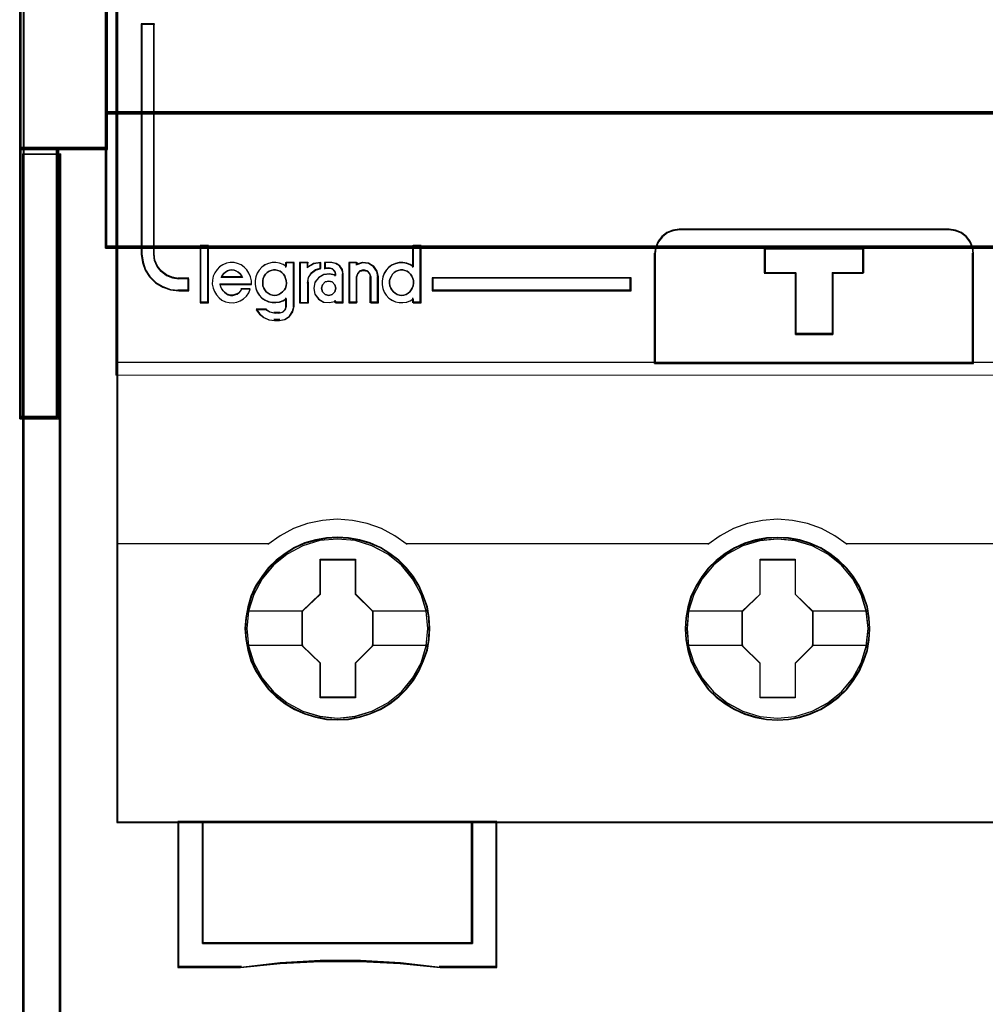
# Model space of a CAD drawing. Header units: millimetres. Extents: x -1290 to 1795, y -4192 to -1311.
# Tile 695 of 1056: x 1437 to 1445, y -2636 to -2628. Entities that reach past the tile are written whole.
import ezdxf

# ---------------------------------------------------------------- set-up
doc = ezdxf.new("R2010")
doc.units = ezdxf.units.MM
doc.layers.add('30', color=7, linetype='Continuous')
doc.layers.add('45', color=7, linetype='Continuous')
doc.layers.add('Aparatura', color=7, linetype='Continuous', lineweight=13)

# ---------------------------------------------------------------- blocks, each defined once
blk = doc.blocks.new('*U344')
at = {"layer": '45', "color": 7}
for points in [[(189.646347, -383.521822), (117.625529, -383.521822), (117.625529, -465.544591), (189.646347, -465.544591), (189.646347, -383.521822)], [(189.624863, -383.543367), (117.647013, -383.543367), (117.647013, -465.523047), (189.624863, -465.523047), (189.624863, -383.543367)], [(120.568808, -443.820748), (120.568808, -443.329506), (120.153036, -443.329506), (119.891042, -443.285349), (119.651831, -443.191517), (119.435402, -443.02593), (119.275928, -442.832745), (119.167713, -442.584364), (119.139235, -442.324944), (119.139235, -432.908556), (118.620944, -432.908556), (118.620944, -442.324944), (118.672204, -442.667157), (118.774723, -442.976253), (118.956979, -443.252232), (119.201886, -443.495093), (119.498052, -443.6662), (119.822696, -443.782111), (120.153036, -443.820748), (120.568808, -443.820748)], [(139.612395, -446.78309), (152.656635, -446.78309), (152.656635, -442.293912), (152.628715, -442.044513), (152.522619, -441.795115), (152.366267, -441.601138), (152.159659, -441.434872), (151.919546, -441.340655), (151.657098, -441.301859), (140.617517, -441.301859), (140.355068, -441.340655), (140.114956, -441.434872), (139.908348, -441.601138), (139.751995, -441.795115), (139.645899, -442.044513), (139.612395, -442.293912), (139.612395, -446.78309)], [(139.633879, -446.761546), (152.635151, -446.761546), (152.635151, -442.307658), (152.607323, -442.06022), (152.501577, -441.812781), (152.34574, -441.620329), (152.139812, -441.455371), (151.90049, -441.361894), (151.638907, -441.323403), (140.635689, -441.323403), (140.374106, -441.361894), (140.134784, -441.455371), (139.928857, -441.620329), (139.773019, -441.812781), (139.667273, -442.06022), (139.633879, -442.307658), (139.633879, -446.761546)], [(121.349385, -444.292927), (121.349385, -441.989482), (121.046822, -441.989482), (121.046822, -444.292927), (121.349385, -444.292927)], [(146.8989, -443.090367), (146.8989, -445.601744), (145.373967, -445.601744), (145.373967, -443.090367), (144.107878, -443.090367), (144.107878, -442.093612), (148.159362, -442.093612), (148.159362, -443.090367), (146.8989, -443.090367)], [(145.373967, -443.090367), (145.373967, -445.601744), (146.8989, -445.601744), (146.8989, -443.090367), (148.159362, -443.090367), (148.159362, -442.093612), (144.107878, -442.093612), (144.107878, -443.090367), (145.373967, -443.090367)], [(145.382023, -443.099669), (145.382023, -445.5802), (146.890784, -445.5802), (146.890784, -443.099669), (148.137878, -443.099669), (148.137878, -442.115157), (144.129362, -442.115157), (144.129362, -443.099669), (145.382023, -443.099669)], [(138.659947, -443.287526), (130.519382, -443.287526), (130.519382, -443.820748), (138.659947, -443.820748), (138.659947, -443.287526)], [(130.419124, -457.623467), (130.396734, -457.175561), (130.323963, -456.727655), (130.167227, -456.296338), (129.9881, -455.88161), (129.752996, -455.494531), (129.47311, -455.146159), (129.148442, -454.825436), (128.78459, -454.548951), (128.409543, -454.305644), (127.984116, -454.123164), (127.553092, -453.99598), (127.099676, -453.913035), (126.646261, -453.890916), (126.192846, -453.913035), (125.750626, -453.99598), (125.302808, -454.123164), (124.888577, -454.305644), (124.502334, -454.548951), (124.14408, -454.825436), (123.808217, -455.146159), (123.545124, -455.494531), (123.298824, -455.88161), (123.102904, -456.296338), (122.985352, -456.727655), (122.895788, -457.175561), (122.862202, -457.623467), (122.895788, -458.071373), (122.985352, -458.50822), (123.102904, -458.939537), (123.298824, -459.348735), (123.545124, -459.741345), (123.808217, -460.100775), (124.14408, -460.415969), (124.502334, -460.697984), (124.888577, -460.924702), (125.302808, -461.107182), (125.750626, -461.245424), (126.192846, -461.3339), (126.646261, -461.356019), (127.099676, -461.3339), (127.553092, -461.245424), (127.984116, -461.107182), (128.409543, -460.924702), (128.78459, -460.697984), (129.148442, -460.415969), (129.47311, -460.100775), (129.752996, -459.741345), (129.9881, -459.348735), (130.167227, -458.939537), (130.323963, -458.50822), (130.396734, -458.071373), (130.419124, -457.623467)], [(130.419124, -457.623467), (130.396734, -457.175561), (130.323963, -456.727655), (130.167227, -456.296338), (129.9881, -455.88161), (129.752996, -455.494531), (129.47311, -455.146159), (129.148442, -454.825436), (128.78459, -454.548951), (128.409543, -454.305644), (127.984116, -454.123164), (127.553092, -453.99598), (127.099676, -453.913035), (126.646261, -453.890916), (126.192846, -453.913035), (125.750626, -453.99598), (125.302808, -454.123164), (124.888577, -454.305644), (124.502334, -454.548951), (124.14408, -454.825436), (123.808217, -455.146159), (123.545124, -455.494531), (123.298824, -455.88161), (123.102904, -456.296338), (122.985352, -456.727655), (122.895788, -457.175561), (122.862202, -457.623467), (122.895788, -458.071373), (122.985352, -458.50822), (123.102904, -458.939537), (123.298824, -459.348735), (123.545124, -459.741345), (123.808217, -460.100775), (124.14408, -460.415969), (124.502334, -460.697984), (124.888577, -460.924702), (125.302808, -461.107182), (125.750626, -461.245424), (126.192846, -461.3339), (126.646261, -461.356019), (127.099676, -461.3339), (127.553092, -461.245424), (127.984116, -461.107182), (128.409543, -460.924702), (128.78459, -460.697984), (129.148442, -460.415969), (129.47311, -460.100775), (129.752996, -459.741345), (129.9881, -459.348735), (130.167227, -458.939537), (130.323963, -458.50822), (130.396734, -458.071373), (130.419124, -457.623467)], [(130.397641, -457.623467), (130.375377, -457.178146), (130.30302, -456.732826), (130.147175, -456.303998), (129.969067, -455.891664), (129.735299, -455.506819), (129.457005, -455.160458), (129.134183, -454.841587), (128.7724, -454.566697), (128.399485, -454.324794), (127.976477, -454.143367), (127.547904, -454.016918), (127.097066, -453.934452), (126.646229, -453.91246), (126.195392, -453.934452), (125.755686, -454.016918), (125.310415, -454.143367), (124.898539, -454.324794), (124.514492, -454.566697), (124.158275, -454.841587), (123.824322, -455.160458), (123.562725, -455.506819), (123.317825, -455.891664), (123.123019, -456.303998), (123.006135, -456.732826), (122.917081, -457.178146), (122.883686, -457.623467), (122.917081, -458.068788), (123.006135, -458.503113), (123.123019, -458.931941), (123.317825, -459.338777), (123.562725, -459.72912), (123.824322, -460.086476), (124.158275, -460.39985), (124.514492, -460.680237), (124.898539, -460.905647), (125.310415, -461.087074), (125.755686, -461.224518), (126.195392, -461.312483), (126.646229, -461.334474), (127.097066, -461.312483), (127.547904, -461.224518), (127.976477, -461.087074), (128.399485, -460.905647), (128.7724, -460.680237), (129.134183, -460.39985), (129.457005, -460.086476), (129.735299, -459.72912), (129.969067, -459.338777), (130.147175, -458.931941), (130.30302, -458.503113), (130.375377, -458.068788), (130.397641, -457.623467)], [(148.415377, -457.628782), (148.387389, -457.180884), (148.320216, -456.732987), (148.16348, -456.301678), (147.984353, -455.892487), (147.749249, -455.499886), (147.469363, -455.151521), (147.139097, -454.836334), (146.775245, -454.559854), (146.405796, -454.316552), (145.974771, -454.134075), (145.549345, -454.001365), (145.090332, -453.918421), (144.636916, -453.896302), (144.183501, -453.918421), (143.741281, -454.001365), (143.293463, -454.134075), (142.88483, -454.316552), (142.492989, -454.559854), (142.134735, -454.836334), (141.80447, -455.151521), (141.541377, -455.499886), (141.295077, -455.892487), (141.099157, -456.301678), (140.976007, -456.732987), (140.886444, -457.180884), (140.858455, -457.628782), (140.886444, -458.076679), (140.976007, -458.513518), (141.099157, -458.944826), (141.295077, -459.359546), (141.541377, -459.746618), (141.80447, -460.106042), (142.134735, -460.426759), (142.492989, -460.703239), (142.88483, -460.935482), (143.293463, -461.117959), (143.741281, -461.250669), (144.183501, -461.339143), (144.636916, -461.366791), (145.090332, -461.339143), (145.549345, -461.250669), (145.974771, -461.117959), (146.405796, -460.935482), (146.775245, -460.703239), (147.139097, -460.426759), (147.469363, -460.106042), (147.749249, -459.746618), (147.984353, -459.359546), (148.16348, -458.944826), (148.320216, -458.513518), (148.387389, -458.076679), (148.415377, -457.628782)], [(148.415377, -457.628782), (148.387389, -457.180884), (148.320216, -456.732987), (148.16348, -456.301678), (147.984353, -455.892487), (147.749249, -455.499886), (147.469363, -455.151521), (147.139097, -454.836334), (146.775245, -454.559854), (146.405796, -454.316552), (145.974771, -454.134075), (145.549345, -454.001365), (145.090332, -453.918421), (144.636916, -453.896302), (144.183501, -453.918421), (143.741281, -454.001365), (143.293463, -454.134075), (142.88483, -454.316552), (142.492989, -454.559854), (142.134735, -454.836334), (141.80447, -455.151521), (141.541377, -455.499886), (141.295077, -455.892487), (141.099157, -456.301678), (140.976007, -456.732987), (140.886444, -457.180884), (140.858455, -457.628782), (140.886444, -458.076679), (140.976007, -458.513518), (141.099157, -458.944826), (141.295077, -459.359546), (141.541377, -459.746618), (141.80447, -460.106042), (142.134735, -460.426759), (142.492989, -460.703239), (142.88483, -460.935482), (143.293463, -461.117959), (143.741281, -461.250669), (144.183501, -461.339143), (144.636916, -461.366791), (145.090332, -461.339143), (145.549345, -461.250669), (145.974771, -461.117959), (146.405796, -460.935482), (146.775245, -460.703239), (147.139097, -460.426759), (147.469363, -460.106042), (147.749249, -459.746618), (147.984353, -459.359546), (148.16348, -458.944826), (148.320216, -458.513518), (148.387389, -458.076679), (148.415377, -457.628782)], [(148.393894, -457.628798), (148.366064, -457.183483), (148.299273, -456.738169), (148.143428, -456.309348), (147.96532, -455.902518), (147.731552, -455.512181), (147.453258, -455.165826), (147.12487, -454.852456), (146.763087, -454.577571), (146.395738, -454.335672), (145.967164, -454.154248), (145.544157, -454.022303), (145.087753, -453.939837), (144.636916, -453.917846), (144.186079, -453.939837), (143.746373, -454.022303), (143.301102, -454.154248), (142.894792, -454.335672), (142.505179, -454.577571), (142.148962, -454.852456), (141.820575, -455.165826), (141.558978, -455.512181), (141.314078, -455.902518), (141.119272, -456.309348), (140.996823, -456.738169), (140.907768, -457.183483), (140.879939, -457.628798), (140.907768, -458.074112), (140.996823, -458.50843), (141.119272, -458.937251), (141.314078, -459.349579), (141.558978, -459.734419), (141.820575, -460.09177), (142.148962, -460.410636), (142.505179, -460.685522), (142.894792, -460.916425), (143.301102, -461.09785), (143.746373, -461.229795), (144.186079, -461.317758), (144.636916, -461.345246), (145.087753, -461.317758), (145.544157, -461.229795), (145.967164, -461.09785), (146.395738, -460.916425), (146.763087, -460.685522), (147.12487, -460.410636), (147.453258, -460.09177), (147.731552, -459.734419), (147.96532, -459.349579), (148.143428, -458.937251), (148.299273, -458.50843), (148.366064, -458.074112), (148.393894, -457.628798)], [(125.933607, -454.7868), (127.375423, -454.7868), (127.375423, -456.205211), (128.093504, -456.908876), (128.093504, -458.327287), (127.375423, -459.042033), (127.375423, -460.449362), (125.933607, -460.449362), (125.933607, -459.042033), (125.198564, -458.327287), (125.198564, -456.908876), (125.933607, -456.205211), (125.933607, -454.7868)], [(125.933607, -454.7868), (127.375423, -454.7868), (127.375423, -454.7868), (127.375423, -456.205211), (127.375423, -456.205211), (128.093504, -456.908876), (128.093504, -456.908876), (128.093504, -458.327287), (128.093504, -458.327287), (127.375423, -459.042033), (127.375423, -459.042033), (127.375423, -460.449362), (127.375423, -460.449362), (125.933607, -460.449362), (125.933607, -460.449362), (125.933607, -459.042033), (125.933607, -459.042033), (125.198564, -458.327287), (125.198564, -458.327287), (125.198564, -456.908876), (125.198564, -456.908876), (125.933607, -456.205211), (125.933607, -456.205211), (125.933607, -454.7868), (125.933607, -454.7868)], [(125.944182, -454.808344), (127.364598, -454.808344), (127.364598, -456.215962), (128.072021, -456.914272), (128.072021, -458.32189), (127.364598, -459.031197), (127.364598, -460.427818), (125.944182, -460.427818), (125.944182, -459.031197), (125.220048, -458.32189), (125.220048, -456.914272), (125.944182, -456.215962), (125.944182, -454.808344)], [(143.925825, -454.792186), (145.36675, -454.792186), (145.36675, -456.210597), (146.084386, -456.914262), (146.084386, -458.332673), (145.36675, -459.047419), (145.36675, -460.454748), (143.925825, -460.454748), (143.925825, -459.047419), (143.191236, -458.332673), (143.191236, -456.914262), (143.925825, -456.210597), (143.925825, -454.792186)], [(143.925825, -454.792186), (145.36675, -454.792186), (145.36675, -454.792186), (145.36675, -456.210597), (145.36675, -456.210597), (146.084386, -456.914262), (146.084386, -456.914262), (146.084386, -458.332673), (146.084386, -458.332673), (145.36675, -459.047419), (145.36675, -459.047419), (145.36675, -460.454748), (145.36675, -460.454748), (143.925825, -460.454748), (143.925825, -460.454748), (143.925825, -459.047419), (143.925825, -459.047419), (143.191236, -458.332673), (143.191236, -458.332673), (143.191236, -456.914262), (143.191236, -456.914262), (143.925825, -456.210597), (143.925825, -456.210597), (143.925825, -454.792186), (143.925825, -454.792186)], [(143.935064, -454.813731), (145.35548, -454.813731), (145.35548, -456.221348), (146.062903, -456.919659), (146.062903, -458.327276), (145.35548, -459.036583), (145.35548, -460.433204), (143.935064, -460.433204), (143.935064, -459.036583), (143.21093, -458.327276), (143.21093, -456.919659), (143.935064, -456.221348), (143.935064, -454.813731)], [(132.162351, -470.485246), (121.122769, -470.485246), (121.122769, -465.501502), (120.117648, -465.501502), (120.117648, -471.476457), (122.680707, -471.476457), (124.305653, -471.304795), (125.936183, -471.221732), (127.577881, -471.221732), (129.213995, -471.304795), (130.844525, -471.476457), (133.161888, -471.476457), (133.161888, -465.501502), (132.162351, -465.501502), (132.162351, -470.485246)], [(132.166473, -465.501502), (121.120225, -465.501502), (121.120225, -470.4926), (132.166473, -470.4926), (132.166473, -465.501502)]]:
    blk.add_lwpolyline(points, close=True, dxfattribs=at)
at = {"layer": '45', "color": 139}
for points in [[(189.646347, -383.521822), (117.625529, -383.521822), (117.625529, -465.544591), (189.646347, -465.544591), (189.646347, -383.521822)], [(124.069539, -444.007465), (124.16285, -443.995979), (124.250329, -443.967263), (124.326144, -443.921318), (124.401959, -443.858143), (124.471942, -443.783482), (124.512766, -443.708821), (124.547757, -443.611187), (124.559421, -443.513553), (124.547757, -443.404433), (124.52443, -443.318285), (124.489438, -443.220652), (124.436951, -443.14599), (124.3728, -443.071329), (124.296985, -443.019641), (124.209506, -442.985182), (124.110363, -442.967952), (124.022884, -442.967952), (123.935405, -442.985182), (123.847926, -443.019641), (123.772111, -443.071329), (123.696296, -443.14599), (123.643809, -443.220652), (123.608817, -443.318285), (123.58549, -443.404433), (123.58549, -443.513553), (123.597153, -443.611187), (123.632145, -443.708821), (123.672968, -443.783482), (123.731288, -443.858143), (123.807103, -443.921318), (123.894582, -443.967263), (123.982061, -443.995979), (124.069539, -444.007465)], [(129.273119, -444.007465), (129.360598, -443.995979), (129.448077, -443.967263), (129.535555, -443.921318), (129.599707, -443.858143), (129.663858, -443.783482), (129.704681, -443.708821), (129.739673, -443.611187), (129.751337, -443.513553), (129.751337, -443.404433), (129.728009, -443.318285), (129.687186, -443.220652), (129.628866, -443.14599), (129.564715, -443.071329), (129.4889, -443.019641), (129.401421, -442.985182), (129.313942, -442.967952), (129.214799, -442.967952), (129.127321, -442.985182), (129.039842, -443.019641), (128.964027, -443.071329), (128.899875, -443.14599), (128.847388, -443.220652), (128.800733, -443.318285), (128.777405, -443.404433), (128.777405, -443.513553), (128.789069, -443.611187), (128.82406, -443.708821), (128.864884, -443.783482), (128.934867, -443.858143), (128.999018, -443.921318), (129.086497, -443.967263), (129.173976, -443.995979), (129.273119, -444.007465)], [(126.578897, -443.715432), (126.530815, -443.572396), (126.428639, -443.459159), (126.28439, -443.42936), (126.140142, -443.459159), (126.025946, -443.572396), (125.989884, -443.715432), (126.025946, -443.864429), (126.140142, -443.965746), (126.28439, -444.007465), (126.428639, -443.965746), (126.530815, -443.864429), (126.578897, -443.715432)], [(130.345721, -457.618009), (130.272944, -456.899119), (130.065807, -456.218939), (129.718713, -455.582998), (129.259653, -455.030006), (128.699825, -454.576552), (128.056021, -454.239227), (127.361834, -454.02909), (126.639654, -453.96273), (125.917475, -454.02909), (125.228886, -454.239227), (124.585082, -454.576552), (124.019655, -455.030006), (123.560596, -455.582998), (123.2191, -456.218939), (123.006365, -456.899119), (122.939186, -457.618009), (123.006365, -458.331369), (123.2191, -459.02261), (123.560596, -459.647491), (124.019655, -460.206013), (124.585082, -460.659467), (125.228886, -460.996792), (125.917475, -461.206929), (126.639654, -461.278818), (127.361834, -461.206929), (128.056021, -460.996792), (128.699825, -460.659467), (129.259653, -460.206013), (129.718713, -459.647491), (130.065807, -459.02261), (130.272944, -458.331369), (130.345721, -457.618009)], [(130.345721, -457.623467), (130.272944, -456.904591), (130.065807, -456.224424), (129.724311, -455.588496), (129.259653, -455.029985), (128.699825, -454.57654), (128.06162, -454.239221), (127.361834, -454.029088), (126.639654, -453.96273), (125.923073, -454.029088), (125.223287, -454.239221), (124.585082, -454.57654), (124.025254, -455.029985), (123.560596, -455.588496), (123.2191, -456.224424), (123.011963, -456.904591), (122.939186, -457.623467), (123.011963, -458.336813), (123.2191, -459.02251), (123.560596, -459.652909), (124.025254, -460.20589), (124.585082, -460.659335), (125.223287, -461.002184), (125.923073, -461.212317), (126.639654, -461.284204), (127.361834, -461.212317), (128.06162, -461.002184), (128.699825, -460.659335), (129.259653, -460.20589), (129.724311, -459.652909), (130.065807, -459.02251), (130.272944, -458.336813), (130.345721, -457.623467)], [(148.343765, -457.628925), (148.270989, -456.910035), (148.063859, -456.224325), (147.722374, -455.588384), (147.25773, -455.035392), (146.697918, -454.581938), (146.059733, -454.244613), (145.359968, -454.034476), (144.637811, -453.968117), (143.915654, -454.034476), (143.221488, -454.244613), (142.583302, -454.581938), (142.023491, -455.035392), (141.558847, -455.588384), (141.211764, -456.224325), (141.004633, -456.910035), (140.931858, -457.628925), (141.004633, -458.336755), (141.211764, -459.027996), (141.558847, -459.658407), (142.023491, -460.211399), (142.583302, -460.664853), (143.221488, -461.002178), (143.915654, -461.212315), (144.637811, -461.284204), (145.359968, -461.212315), (146.059733, -461.002178), (146.697918, -460.664853), (147.25773, -460.211399), (147.722374, -459.658407), (148.063859, -459.027996), (148.270989, -458.336755), (148.343765, -457.628925)], [(148.343765, -457.623467), (148.265389, -456.904591), (148.058252, -456.224424), (147.716756, -455.588496), (147.257697, -455.029985), (146.697868, -454.57654), (146.054065, -454.239221), (145.354279, -454.029088), (144.637698, -453.96273), (143.915518, -454.029088), (143.221331, -454.239221), (142.583126, -454.57654), (142.017699, -455.029985), (141.558639, -455.588496), (141.217143, -456.224424), (141.004408, -456.904591), (140.937229, -457.623467), (141.004408, -458.336813), (141.217143, -459.02251), (141.558639, -459.652909), (142.017699, -460.20589), (142.583126, -460.659335), (143.221331, -461.002184), (143.915518, -461.212317), (144.637698, -461.284204), (145.354279, -461.212317), (146.054065, -461.002184), (146.697868, -460.659335), (147.257697, -460.20589), (147.716756, -459.652909), (148.058252, -459.02251), (148.265389, -458.336813), (148.343765, -457.623467)]]:
    blk.add_lwpolyline(points, close=True, dxfattribs=at)
for points in [[(118.620944, -432.908556), (118.620944, -442.3306)], [(118.620944, -432.908556), (119.172361, -432.908556)], [(119.127604, -432.908556), (119.127604, -442.3306)], [(140.65794, -441.301859), (140.384936, -441.342089), (140.135167, -441.439791), (139.92025, -441.612206), (139.75761, -441.813356), (139.647247, -442.071978), (139.612395, -442.3306)], [(140.613182, -441.301859), (151.659429, -441.301859)], [(152.656635, -442.3306), (152.62758, -442.071978), (152.517171, -441.813356), (152.354462, -441.612206), (152.139454, -441.439791), (151.88958, -441.342089), (151.616462, -441.301859)], [(121.025338, -441.967937), (121.025338, -444.314471)], [(121.025338, -441.967937), (121.370869, -441.967937)], [(121.326111, -441.967937), (121.326111, -444.314471)], [(129.706579, -441.967937), (129.706579, -442.863821)], [(129.706579, -441.967937), (130.062852, -441.967937)], [(130.018094, -441.967937), (130.018094, -444.314471)], [(144.107878, -442.093612), (148.159362, -442.093612)], [(144.107878, -442.093612), (144.107878, -443.122353)], [(148.116395, -442.093612), (148.116395, -443.122353)], [(118.620944, -442.287511), (118.672517, -442.638289), (118.775663, -442.95512), (118.959034, -443.238005), (119.205439, -443.486944), (119.503417, -443.662332), (119.830046, -443.781144), (120.162406, -443.820748)], [(119.127604, -442.287511), (119.156671, -442.556884), (119.267128, -442.814794), (119.429905, -443.015391), (119.650818, -443.187331), (119.894985, -443.284764), (120.162406, -443.330615)], [(139.612395, -446.78309), (139.612395, -442.287511)], [(152.611877, -446.78309), (152.611877, -442.287511)], [(123.123588, -443.563895), (123.123588, -443.405879), (123.089245, -443.247863), (123.026282, -443.101134), (122.940424, -442.965691), (122.83167, -442.847179), (122.705745, -442.762528), (122.562648, -442.70045), (122.413827, -442.666589), (122.253559, -442.660946), (122.104738, -442.689163), (121.955917, -442.751241), (121.824268, -442.835892), (121.721238, -442.954404), (121.623932, -443.07856), (121.566694, -443.225289), (121.538074, -443.388949), (121.526627, -443.546965), (121.56097, -443.704981), (121.612485, -443.85171), (121.698343, -443.987152), (121.807097, -444.105665), (121.921574, -444.201603), (122.070395, -444.263681), (122.219216, -444.303185), (122.37376, -444.314471), (122.522581, -444.286254), (122.671402, -444.22982), (122.797327, -444.145169), (122.917529, -444.043587), (123.014834, -443.902501), (123.077797, -443.755772)], [(122.756573, -443.274959), (122.715505, -443.191811), (122.645102, -443.108664), (122.580566, -443.0511), (122.492562, -442.999932), (122.416292, -442.974348), (122.328289, -442.967952), (122.228551, -442.974348), (122.152281, -442.999932), (122.064278, -443.0511), (121.999742, -443.108664), (121.935206, -443.191811), (121.88827, -443.274959)], [(124.559421, -442.824657), (124.426842, -442.739979), (124.276969, -442.689172), (124.127096, -442.660946), (123.977223, -442.666591), (123.821586, -442.700462), (123.683242, -442.76256), (123.556427, -442.858528), (123.446905, -442.977077), (123.36044, -443.101272), (123.308561, -443.248047), (123.273975, -443.406112), (123.273975, -443.564178), (123.308561, -443.722244), (123.36044, -443.874664), (123.446905, -443.998858), (123.556427, -444.117408), (123.683242, -444.207731), (123.821586, -444.275473), (123.977223, -444.303699), (124.127096, -444.303699), (124.276969, -444.286764), (124.426842, -444.230312), (124.559421, -444.145634)], [(124.514663, -442.660946), (124.514663, -442.863821)], [(124.514663, -442.660946), (124.870936, -442.660946)], [(124.826178, -442.660946), (124.826178, -444.468872)], [(125.092935, -442.660946), (125.092935, -444.314471)], [(125.092935, -442.660946), (125.454579, -442.660946)], [(125.961238, -442.660946), (125.670381, -442.709189), (125.409821, -442.874594)], [(125.409821, -442.660946), (125.409821, -442.874594)], [(125.961238, -442.896138), (125.749155, -442.961387), (125.567369, -443.091885), (125.440119, -443.2817), (125.409821, -443.501174)], [(125.916481, -442.660946), (125.916481, -442.941022)], [(126.116996, -442.660946), (126.116996, -442.93025)], [(126.417769, -442.660946), (126.116996, -442.660946)], [(126.116996, -442.885366), (126.333624, -442.885366)], [(126.578897, -443.165442), (126.539592, -443.02866), (126.441328, -442.917933), (126.290657, -442.885366)], [(126.87967, -443.165442), (126.843044, -442.973253), (126.727062, -442.805088), (126.56835, -442.702987), (126.373011, -442.660946)], [(127.114202, -442.660946), (127.114202, -444.314471)], [(127.114202, -442.660946), (127.457942, -442.660946)], [(128.315504, -443.274959), (128.26863, -443.032896), (128.128009, -442.826257), (127.911218, -442.690466), (127.659271, -442.660946), (127.413184, -442.737697)], [(127.413184, -442.660946), (127.413184, -442.775849)], [(128.014731, -443.274959), (127.966607, -443.121455), (127.864344, -442.999932), (127.707942, -442.967952), (127.563571, -442.999932), (127.461308, -443.121455), (127.413184, -443.274959)], [(129.751337, -442.824657), (129.618757, -442.739979), (129.480413, -442.689172), (129.319012, -442.660946), (129.169139, -442.666591), (129.019266, -442.700462), (128.875158, -442.76256), (128.748342, -442.858528), (128.63882, -442.977077), (128.552355, -443.101272), (128.500476, -443.248047), (128.46589, -443.406112), (128.46589, -443.564178), (128.500476, -443.722244), (128.552355, -443.874664), (128.63882, -443.998858), (128.748342, -444.117408), (128.875158, -444.207731), (129.019266, -444.275473), (129.169139, -444.303699), (129.319012, -444.303699), (129.480413, -444.286764), (129.618757, -444.230312), (129.751337, -444.145634)], [(120.117648, -443.287526), (120.568808, -443.287526)], [(120.52405, -443.287526), (120.52405, -443.820748)], [(121.88827, -443.23187), (122.756573, -443.23187)], [(126.578897, -443.18513), (126.333299, -443.122353), (126.081852, -443.150888), (125.877187, -443.282149), (125.725149, -443.470479), (125.678369, -443.71588), (125.725149, -443.955573), (125.877187, -444.155318), (126.081852, -444.286578), (126.333299, -444.303699), (126.578897, -444.240922)], [(126.534139, -443.122353), (126.534139, -443.226484)], [(126.834912, -443.122353), (126.834912, -444.314471)], [(127.413184, -443.23187), (127.413184, -444.314471)], [(127.969973, -443.23187), (127.969973, -444.314471)], [(128.270746, -443.23187), (128.270746, -444.314471)], [(130.519382, -443.287526), (138.659947, -443.287526)], [(130.519382, -443.287526), (130.519382, -443.820748)], [(138.61698, -443.820748), (138.61698, -443.287526)], [(144.107878, -443.077469), (145.405857, -443.077469)], [(145.361099, -443.077469), (145.361099, -445.601744)], [(146.868545, -443.077469), (148.159362, -443.077469)], [(146.868545, -443.077469), (146.868545, -445.601744)], [(120.117648, -443.775864), (120.568808, -443.775864)], [(121.838142, -443.540672), (123.123588, -443.540672)], [(121.838142, -443.540672), (121.861544, -443.64373), (121.902499, -443.734664), (121.961006, -443.813473), (122.025364, -443.880158), (122.101423, -443.94078), (122.177482, -443.983216), (122.265243, -444.007465), (122.364705, -444.007465), (122.452466, -443.983216), (122.540226, -443.952905), (122.616285, -443.904407), (122.680643, -443.837722), (122.733299, -443.746788)], [(122.688541, -443.727389), (123.07883, -443.727389)], [(125.092935, -444.314471), (125.454579, -444.314471), (125.454579, -443.458085)], [(130.519382, -443.775864), (138.659947, -443.775864)], [(124.514663, -444.10621), (124.514663, -444.468872)], [(129.706579, -444.10621), (129.706579, -444.314471)], [(121.025338, -444.271383), (121.370869, -444.271383)], [(123.318733, -444.562231), (123.460427, -444.749892), (123.637545, -444.907285), (123.855991, -445.010196), (124.092149, -445.03441)], [(123.318733, -444.562231), (123.746618, -444.562231)], [(123.70186, -444.562231), (123.87812, -444.679528), (124.092149, -444.738176)], [(124.242535, -445.03441), (124.475941, -444.993047), (124.679424, -444.857141), (124.811089, -444.656235), (124.870936, -444.425784)], [(124.242535, -444.738176), (124.397745, -444.687173), (124.507685, -444.585168), (124.559421, -444.425784)], [(126.534139, -444.199569), (126.534139, -444.314471)], [(126.534139, -444.271383), (126.87967, -444.271383)], [(127.114202, -444.271383), (127.457942, -444.271383)], [(127.969973, -444.271383), (128.315504, -444.271383)], [(129.706579, -444.271383), (130.062852, -444.271383)], [(124.047391, -444.695088), (124.285503, -444.695088)], [(124.285503, -444.991322), (124.047391, -444.991322)], [(145.361099, -445.55686), (146.913303, -445.55686)], [(117.625529, -446.740001), (189.646347, -446.740001)], [(129.489951, -454.18715), (128.985135, -453.831569), (128.441055, -453.539076), (127.863321, -453.326874), (127.257542, -453.2007), (126.634935, -453.154819), (126.029156, -453.2007), (125.423376, -453.326874), (124.845643, -453.539076), (124.295954, -453.831569), (123.796747, -454.18715)], [(147.486204, -454.18715), (146.981409, -453.831569), (146.437352, -453.539076), (145.859642, -453.326874), (145.253888, -453.2007), (144.631307, -453.154819), (144.025553, -453.2007), (143.414191, -453.326874), (142.836481, -453.539076), (142.292424, -453.831569), (141.787629, -454.18715)], [(117.625529, -454.144062), (123.841505, -454.144062)], [(129.445193, -454.144062), (135.661169, -454.144062)], [(135.616411, -454.144062), (141.832387, -454.144062)], [(147.441446, -454.144062), (159.82864, -454.144062)], [(120.117648, -465.501502), (120.117648, -471.476457)], [(121.120225, -465.501502), (121.120225, -470.4926)], [(132.121715, -470.4926), (132.121715, -465.501502)], [(133.11892, -465.501502), (133.11892, -471.476457)], [(121.120225, -470.447716), (132.166473, -470.447716)], [(122.717186, -471.431573), (120.117648, -471.431573)], [(130.852381, -471.476457), (129.218628, -471.276821), (127.579281, -471.180223), (125.934338, -471.180223), (124.300586, -471.276821), (122.672429, -471.476457)], [(133.161888, -471.431573), (130.809413, -471.431573)]]:
    blk.add_lwpolyline(points, dxfattribs=at)
at = {"layer": '45', "color": 1}
for points in [[(120.568808, -443.820748), (120.568808, -443.329506), (120.153036, -443.329506), (119.891042, -443.285349), (119.651831, -443.191517), (119.435402, -443.02593), (119.275928, -442.832745), (119.167713, -442.584364), (119.139235, -442.324944), (119.139235, -432.908556), (118.620944, -432.908556), (118.620944, -442.324944), (118.672204, -442.667157), (118.774723, -442.976253), (118.956979, -443.252232), (119.201886, -443.495093), (119.498052, -443.6662), (119.822696, -443.782111), (120.153036, -443.820748), (120.568808, -443.820748)], [(120.547324, -443.799203), (120.547324, -443.309901), (120.140723, -443.309901), (119.884509, -443.265919), (119.650575, -443.172457), (119.43892, -443.007524), (119.282963, -442.815102), (119.177136, -442.567702), (119.149286, -442.309306), (119.149286, -432.9301), (118.642428, -432.9301), (118.642428, -442.309306), (118.692557, -442.650168), (118.792815, -442.958044), (118.97105, -443.232933), (119.210555, -443.474835), (119.500188, -443.645266), (119.817671, -443.760719), (120.140723, -443.799203), (120.547324, -443.799203)], [(138.659947, -443.287526), (130.519382, -443.287526), (130.519382, -443.820748), (138.659947, -443.820748), (138.659947, -443.287526)]]:
    blk.add_lwpolyline(points, close=True, dxfattribs=at)
at = {"layer": '45', "color": 59}
for points in [[(139.612395, -446.78309), (152.656635, -446.78309), (152.656635, -442.293912), (152.628715, -442.044513), (152.522619, -441.795115), (152.366267, -441.601138), (152.159659, -441.434872), (151.919546, -441.340655), (151.657098, -441.301859), (140.617517, -441.301859), (140.355068, -441.340655), (140.114956, -441.434872), (139.908348, -441.601138), (139.751995, -441.795115), (139.645899, -442.044513), (139.612395, -442.293912), (139.612395, -446.78309)], [(121.370869, -444.314471), (121.370869, -441.967937), (121.025338, -441.967937), (121.025338, -444.314471), (121.370869, -444.314471)], [(128.551748, -443.110403), (128.500233, -443.256011), (128.46589, -443.41282), (128.46589, -443.569629), (128.500233, -443.726438), (128.551748, -443.877647), (128.637606, -444.000854), (128.74636, -444.11846), (128.872285, -444.208065), (129.015382, -444.275269), (129.164203, -444.303271), (129.313024, -444.303271), (129.473292, -444.28647), (129.610665, -444.230467), (129.742315, -444.146462), (129.742315, -444.314471), (130.062852, -444.314471), (130.062852, -441.967937), (129.742315, -441.967937), (129.742315, -442.835987), (129.610665, -442.751982), (129.473292, -442.701579), (129.313024, -442.673578), (129.164203, -442.679178), (129.015382, -442.71278), (128.872285, -442.774383), (128.74636, -442.869589), (128.637606, -442.987196), (128.551748, -443.110403)], [(146.8989, -443.090367), (146.8989, -445.601744), (145.373967, -445.601744), (145.373967, -443.090367), (144.107878, -443.090367), (144.107878, -442.093612), (148.159362, -442.093612), (148.159362, -443.090367), (146.8989, -443.090367)], [(145.373967, -443.090367), (145.373967, -445.601744), (146.8989, -445.601744), (146.8989, -443.090367), (148.159362, -443.090367), (148.159362, -442.093612), (144.107878, -442.093612), (144.107878, -443.090367), (145.373967, -443.090367)], [(145.382023, -443.099669), (145.382023, -445.5802), (146.890784, -445.5802), (146.890784, -443.099669), (148.137878, -443.099669), (148.137878, -442.115157), (144.129362, -442.115157), (144.129362, -443.099669), (145.382023, -443.099669)], [(121.538074, -443.388949), (121.526627, -443.546965), (121.56097, -443.704981), (121.612485, -443.85171), (121.698343, -443.987152), (121.807097, -444.105665), (121.921574, -444.201603), (122.070395, -444.263681), (122.219216, -444.303185), (122.37376, -444.314471), (122.522581, -444.286254), (122.671402, -444.22982), (122.797327, -444.145169), (122.917529, -444.043587), (123.014834, -443.902501), (123.077797, -443.755772), (122.722917, -443.755772), (122.671402, -443.840423), (122.608439, -443.902501), (122.534029, -443.947648), (122.448171, -443.975866), (122.362313, -443.998439), (122.265007, -443.998439), (122.179149, -443.975866), (122.104738, -443.936362), (122.030328, -443.879927), (121.967365, -443.817849), (121.910126, -443.744485), (121.870059, -443.659833), (121.847164, -443.563895), (123.123588, -443.563895), (123.123588, -443.405879), (123.089245, -443.247863), (123.026282, -443.101134), (122.940424, -442.965691), (122.83167, -442.847179), (122.705745, -442.762528), (122.562648, -442.70045), (122.413827, -442.666589), (122.253559, -442.660946), (122.104738, -442.689163), (121.955917, -442.751241), (121.824268, -442.835892), (121.721238, -442.954404), (121.623932, -443.07856), (121.566694, -443.225289), (121.538074, -443.388949)], [(122.715505, -443.191811), (122.756573, -443.274959), (121.88827, -443.274959), (121.935206, -443.191811), (121.999742, -443.108664), (122.064278, -443.0511), (122.152281, -442.999932), (122.228551, -442.974348), (122.328289, -442.967952), (122.416292, -442.974348), (122.492562, -442.999932), (122.580566, -443.0511), (122.645102, -443.108664), (122.715505, -443.191811)], [(122.756573, -443.274959), (121.88827, -443.274959), (121.935206, -443.191811), (121.999742, -443.108664), (122.064278, -443.0511), (122.152281, -442.999932), (122.228551, -442.974348), (122.328289, -442.967952), (122.416292, -442.974348), (122.492562, -442.999932), (122.580566, -443.0511), (122.645102, -443.108664), (122.715505, -443.191811), (122.756573, -443.274959)], [(123.308318, -443.243116), (123.273975, -443.399855), (123.273975, -443.556593), (123.308318, -443.713331), (123.359833, -443.864472), (123.445691, -443.987623), (123.554445, -444.105177), (123.68037, -444.194741), (123.817743, -444.261915), (123.972288, -444.289904), (124.121108, -444.289904), (124.269929, -444.27311), (124.41875, -444.217133), (124.550399, -444.133166), (124.550399, -444.457838), (124.504608, -444.597783), (124.407302, -444.687347), (124.269929, -444.73213), (124.069594, -444.73213), (123.874982, -444.687347), (123.714713, -444.597783), (123.319766, -444.597783), (123.457139, -444.771314), (123.628855, -444.916857), (123.840638, -445.012019), (124.069594, -445.03441), (124.269929, -445.03441), (124.49316, -444.995226), (124.687772, -444.866477), (124.813697, -444.676152), (124.870936, -444.457838), (124.870936, -442.660946), (124.550399, -442.660946), (124.550399, -442.823282), (124.41875, -442.739315), (124.269929, -442.688935), (124.121108, -442.660946), (123.972288, -442.666544), (123.817743, -442.70013), (123.68037, -442.761706), (123.554445, -442.856869), (123.445691, -442.974422), (123.359833, -443.097574), (123.308318, -443.243116)], [(123.935405, -442.985182), (124.022884, -442.967952), (124.110363, -442.967952), (124.209506, -442.985182), (124.296985, -443.019641), (124.3728, -443.071329), (124.436951, -443.14599), (124.489438, -443.220652), (124.52443, -443.318285), (124.547757, -443.404433), (124.559421, -443.513553), (124.547757, -443.611187), (124.512766, -443.708821), (124.471942, -443.783482), (124.401959, -443.858143), (124.326144, -443.921318), (124.250329, -443.967263), (124.16285, -443.995979), (124.069539, -444.007465), (123.982061, -443.995979), (123.894582, -443.967263), (123.807103, -443.921318), (123.731288, -443.858143), (123.672968, -443.783482), (123.632145, -443.708821), (123.597153, -443.611187), (123.58549, -443.513553), (123.58549, -443.404433), (123.608817, -443.318285), (123.643809, -443.220652), (123.696296, -443.14599), (123.772111, -443.071329), (123.847926, -443.019641), (123.935405, -442.985182)], [(123.696296, -443.14599), (123.772111, -443.071329), (123.847926, -443.019641), (123.935405, -442.985182), (124.022884, -442.967952), (124.110363, -442.967952), (124.209506, -442.985182), (124.296985, -443.019641), (124.3728, -443.071329), (124.436951, -443.14599), (124.489438, -443.220652), (124.52443, -443.318285), (124.547757, -443.404433), (124.559421, -443.513553), (124.547757, -443.611187), (124.512766, -443.708821), (124.471942, -443.783482), (124.401959, -443.858143), (124.326144, -443.921318), (124.250329, -443.967263), (124.16285, -443.995979), (124.069539, -444.007465), (123.982061, -443.995979), (123.894582, -443.967263), (123.807103, -443.921318), (123.731288, -443.858143), (123.672968, -443.783482), (123.632145, -443.708821), (123.597153, -443.611187), (123.58549, -443.513553), (123.58549, -443.404433), (123.608817, -443.318285), (123.643809, -443.220652), (123.696296, -443.14599)], [(125.092935, -442.660946), (125.092935, -444.314471), (125.427349, -444.314471), (125.427349, -443.479244), (125.456684, -443.270437), (125.579889, -443.089847), (125.755897, -442.965691), (125.961238, -442.903613), (125.961238, -442.660946), (125.679627, -442.70045), (125.427349, -442.835892), (125.427349, -442.660946), (125.092935, -442.660946)], [(125.114419, -442.680695), (125.114419, -444.292927), (125.432285, -444.292927), (125.432285, -443.478557), (125.460168, -443.274965), (125.577276, -443.098885), (125.744574, -442.97783), (125.939755, -442.917302), (125.939755, -442.680695), (125.672078, -442.719212), (125.432285, -442.851272), (125.432285, -442.680695), (125.114419, -442.680695)], [(125.874735, -443.29301), (125.724573, -443.479244), (125.678369, -443.721911), (125.724573, -443.958935), (125.874735, -444.156455), (126.076877, -444.286254), (126.325223, -444.303185), (126.567794, -444.241107), (126.567794, -444.314471), (126.87967, -444.314471), (126.87967, -443.134994), (126.845017, -442.954404), (126.735283, -442.796388), (126.58512, -442.70045), (126.400305, -442.660946), (126.134632, -442.660946), (126.134632, -442.892327), (126.313672, -442.892327), (126.446509, -442.920544), (126.533141, -443.016482), (126.567794, -443.134994), (126.567794, -443.197072), (126.325223, -443.134994), (126.076877, -443.163211), (125.874735, -443.29301)], [(127.114202, -442.660946), (127.114202, -444.314471), (127.426078, -444.314471), (127.426078, -443.247863), (127.472282, -443.11242), (127.570465, -443.005195), (127.709077, -442.976978), (127.85924, -443.005195), (127.957423, -443.11242), (128.003627, -443.247863), (128.003627, -444.314471), (128.315504, -444.314471), (128.315504, -443.247863), (128.2693, -443.016482), (128.130688, -442.818962), (127.916995, -442.689163), (127.668649, -442.660946), (127.426078, -442.734311), (127.426078, -442.660946), (127.114202, -442.660946)], [(127.133895, -442.680695), (127.133895, -444.292927), (127.435081, -444.292927), (127.435081, -443.252955), (127.479702, -443.120895), (127.574519, -443.016347), (127.70838, -442.988835), (127.853396, -443.016347), (127.948213, -443.120895), (127.992834, -443.252955), (127.992834, -444.292927), (128.29402, -444.292927), (128.29402, -443.252955), (128.2494, -443.027352), (128.115539, -442.834765), (127.909171, -442.708207), (127.669337, -442.680695), (127.435081, -442.752227), (127.435081, -442.680695), (127.133895, -442.680695)], [(129.4889, -443.019641), (129.564715, -443.071329), (129.628866, -443.14599), (129.687186, -443.220652), (129.728009, -443.318285), (129.751337, -443.404433), (129.751337, -443.513553), (129.739673, -443.611187), (129.704681, -443.708821), (129.663858, -443.783482), (129.599707, -443.858143), (129.535555, -443.921318), (129.448077, -443.967263), (129.360598, -443.995979), (129.273119, -444.007465), (129.173976, -443.995979), (129.086497, -443.967263), (128.999018, -443.921318), (128.934867, -443.858143), (128.864884, -443.783482), (128.82406, -443.708821), (128.789069, -443.611187), (128.777405, -443.513553), (128.777405, -443.404433), (128.800733, -443.318285), (128.847388, -443.220652), (128.899875, -443.14599), (128.964027, -443.071329), (129.039842, -443.019641), (129.127321, -442.985182), (129.214799, -442.967952), (129.313942, -442.967952), (129.401421, -442.985182), (129.4889, -443.019641)], [(128.899875, -443.14599), (128.964027, -443.071329), (129.039842, -443.019641), (129.127321, -442.985182), (129.214799, -442.967952), (129.313942, -442.967952), (129.401421, -442.985182), (129.4889, -443.019641), (129.564715, -443.071329), (129.628866, -443.14599), (129.687186, -443.220652), (129.728009, -443.318285), (129.751337, -443.404433), (129.751337, -443.513553), (129.739673, -443.611187), (129.704681, -443.708821), (129.663858, -443.783482), (129.599707, -443.858143), (129.535555, -443.921318), (129.448077, -443.967263), (129.360598, -443.995979), (129.273119, -444.007465), (129.173976, -443.995979), (129.086497, -443.967263), (128.999018, -443.921318), (128.934867, -443.858143), (128.864884, -443.783482), (128.82406, -443.708821), (128.789069, -443.611187), (128.777405, -443.513553), (128.777405, -443.404433), (128.800733, -443.318285), (128.847388, -443.220652), (128.899875, -443.14599)], [(138.638464, -443.307275), (130.540866, -443.307275), (130.540866, -443.799203), (138.638464, -443.799203), (138.638464, -443.307275)], [(126.530815, -443.572396), (126.578897, -443.715432), (126.530815, -443.864429), (126.428639, -443.965746), (126.28439, -444.007465), (126.140142, -443.965746), (126.025946, -443.864429), (125.989884, -443.715432), (126.025946, -443.572396), (126.140142, -443.459159), (126.28439, -443.42936), (126.428639, -443.459159), (126.530815, -443.572396)], [(126.530815, -443.572396), (126.578897, -443.715432), (126.530815, -443.864429), (126.428639, -443.965746), (126.28439, -444.007465), (126.140142, -443.965746), (126.025946, -443.864429), (125.989884, -443.715432), (126.025946, -443.572396), (126.140142, -443.459159), (126.28439, -443.42936), (126.428639, -443.459159), (126.530815, -443.572396)], [(132.162351, -470.485246), (121.122769, -470.485246), (121.122769, -465.501502), (120.117648, -465.501502), (120.117648, -471.476457), (122.680707, -471.476457), (124.305653, -471.304795), (125.936183, -471.221732), (127.577881, -471.221732), (129.213995, -471.304795), (130.844525, -471.476457), (133.161888, -471.476457), (133.161888, -465.501502), (132.162351, -465.501502), (132.162351, -470.485246)], [(132.144159, -470.470552), (121.140942, -470.470552), (121.140942, -465.521251), (120.139132, -465.521251), (120.139132, -471.454913), (122.693748, -471.454913), (124.313342, -471.284437), (125.938501, -471.201948), (127.574791, -471.201948), (129.205516, -471.284437), (130.830675, -471.454913), (133.140404, -471.454913), (133.140404, -465.521251), (132.144159, -465.521251), (132.144159, -470.470552)], [(132.166473, -465.501502), (121.120225, -465.501502), (121.120225, -470.4926), (132.166473, -470.4926), (132.166473, -465.501502)], [(132.144989, -465.521251), (121.141709, -465.521251), (121.141709, -470.471056), (132.144989, -470.471056), (132.144989, -465.521251)]]:
    blk.add_lwpolyline(points, close=True, dxfattribs=at)
at = {"layer": '45', "color": 7}
for points in [[(122.933815, -456.892756), (125.243322, -456.892756)], [(128.048747, -456.892756), (130.345721, -456.892756)], [(140.931858, -456.898142), (143.234204, -456.898142)], [(146.039629, -456.898142), (148.343765, -456.898142)], [(122.933815, -458.300318), (125.243322, -458.300318)], [(128.048747, -458.300318), (130.345721, -458.300318)], [(140.931858, -458.305704), (143.234204, -458.305704)], [(146.039629, -458.305704), (148.343765, -458.305704)]]:
    blk.add_lwpolyline(points, dxfattribs=at)
blk = doc.blocks.new('*U357')
at = {"layer": '30', "color": 7}
for points in [[(113.649238, -560.878151), (113.649238, -587.968322), (113.649238, -560.878151)], [(115.194714, -560.878151), (113.649238, -560.878151), (113.649238, -587.968322), (115.194714, -587.968322), (117.245982, -587.968322), (117.245982, -586.509197), (117.245982, -584.99501), (117.245982, -563.934054), (117.245982, -562.419868), (117.245982, -560.878151), (115.194714, -560.878151)], [(115.200756, -560.921239), (113.692205, -560.921239), (113.692205, -587.925233), (115.200756, -587.925233), (117.203014, -587.925233), (117.203014, -586.47075), (117.203014, -584.96138), (117.203014, -563.967422), (117.203014, -562.458052), (117.203014, -560.921239), (115.200756, -560.921239)], [(548.842747, -562.414978), (117.158256, -562.414978), (117.158256, -563.929666), (117.158256, -584.997598), (117.158256, -586.512286), (548.842747, -586.512286), (548.842747, -584.997598), (548.842747, -563.929666), (548.842747, -562.414978)], [(117.158256, -563.92308), (117.158256, -585.004184), (117.158256, -563.92308)], [(117.158256, -586.512286), (117.158256, -584.916212), (117.158256, -586.512286)], [(117.158256, -586.426108), (548.842747, -586.426108), (117.158256, -586.426108)], [(117.158256, -589.505149), (117.158256, -586.426108), (117.158256, -589.505149)], [(548.842747, -586.426108), (117.158256, -586.426108), (117.158256, -587.903375), (117.158256, -589.46426), (117.158256, -592.000698), (548.842747, -592.000698), (548.842747, -589.46426), (548.842747, -587.903375), (548.842747, -586.426108)], [(548.79978, -586.469197), (117.201224, -586.469197), (117.201224, -587.923626), (117.201224, -589.460382), (117.201224, -591.957609), (548.79978, -591.957609), (548.79978, -589.460382), (548.79978, -587.923626), (548.79978, -586.469197)], [(113.649238, -587.880349), (113.649238, -598.972077), (113.649238, -587.880349)], [(117.245982, -587.880349), (113.649238, -587.880349), (117.245982, -587.880349)], [(113.649238, -587.880349), (113.649238, -598.972077), (113.649238, -587.880349)], [(115.244409, -587.880349), (113.649238, -587.880349), (113.649238, -598.972077), (115.244409, -598.972077), (115.244409, -587.880349)], [(115.201441, -587.923438), (113.692205, -587.923438), (113.692205, -598.928988), (115.201441, -598.928988), (115.201441, -587.923438)], [(115.156683, -587.880349), (115.156683, -598.972077), (115.156683, -587.880349)], [(117.158256, -589.417176), (117.158256, -592.000698), (117.158256, -589.417176)], [(117.158256, -591.914521), (548.842747, -591.914521), (117.158256, -591.914521)]]:
    blk.add_lwpolyline(points, close=True, dxfattribs=at)
at = {"layer": '30', "color": 59}
blk.add_lwpolyline([(113.649238, -598.884104), (115.244409, -598.884104), (113.649238, -598.884104)], close=True, dxfattribs=at)

msp = doc.modelspace()

# ---------------------------------------------------------------- linework, layer by layer
at = {"layer": 'Aparatura', "color": 7, "lineweight": 13}
for points in [[(1437.0369, -2649.3449), (1437.0369, -2632.9668), (1437.0369, -2632.7744), (1437.0369, -2628.8783), (1437.0369, -2623.4791), (1437.0369, -2621.2785), (1437.0369, -2619.583), (1437.0369, -2619.3786), (1437.0369, -2603.0005)], [(1437.0433, -2649.3493), (1437.0433, -2632.9699), (1437.0433, -2632.7775), (1437.0433, -2628.881), (1437.0433, -2623.4814), (1437.0433, -2621.2806), (1437.0433, -2619.5849), (1437.0433, -2619.3805), (1437.0433, -2603.0011)], [(1437.7952, -2630.6816), (1437.7952, -2621.6757), (1524.1608, -2621.6757), (1524.1608, -2630.6816)], [(1437.7952, -2630.6812), (1524.1608, -2630.6812)]]:
    msp.add_lwpolyline(points, dxfattribs=at)
for points in [[(1437.7952, -2621.6757), (1524.1608, -2621.6757), (1524.1608, -2630.6816), (1437.7952, -2630.6816), (1437.7952, -2621.6757)], [(1437.0304, -2628.8715), (1437.0304, -2631.0733), (1437.0304, -2628.8715)], [(1437.0304, -2628.8715), (1437.0304, -2632.7807), (1437.0304, -2628.8715)], [(1437.3441, -2653.4518), (1437.3441, -2651.25), (1437.3441, -2649.5536), (1437.3441, -2649.349), (1437.3441, -2632.9622), (1437.3441, -2632.7697), (1437.3441, -2628.8715), (1437.0304, -2628.8715), (1437.0304, -2632.7697), (1437.0304, -2632.9622), (1437.0304, -2649.349), (1437.0304, -2649.5536), (1437.0304, -2651.25), (1437.0304, -2653.4518), (1437.3441, -2653.4518)], [(1437.3376, -2653.4453), (1437.3376, -2651.2447), (1437.3376, -2649.5492), (1437.3376, -2649.3447), (1437.3376, -2632.9665), (1437.3376, -2632.7741), (1437.3376, -2628.878), (1437.0365, -2628.878), (1437.0365, -2632.7741), (1437.0365, -2632.9665), (1437.0365, -2649.3447), (1437.0365, -2649.5492), (1437.0365, -2651.2447), (1437.0365, -2653.4453), (1437.3376, -2653.4453)], [(1437.3308, -2628.8715), (1437.3308, -2632.7807), (1437.3308, -2628.8715)], [(1437.3308, -2628.8715), (1437.3308, -2631.0733), (1437.3308, -2628.8715)], [(1437.0304, -2632.7678), (1437.0304, -2632.9732), (1437.0304, -2632.7678)], [(1437.3308, -2632.7678), (1437.3308, -2632.9732), (1437.3308, -2632.7678)], [(1437.0304, -2649.3512), (1437.0304, -2632.9603), (1437.0304, -2649.3512)], [(1437.3308, -2649.3512), (1437.3308, -2632.9603), (1437.3308, -2649.3512)]]:
    msp.add_lwpolyline(points, close=True, dxfattribs=at)

# ---------------------------------------------------------------- block references
at = {"layer": 'Aparatura', "color": 7, "lineweight": 13, "xscale": 0.2, "yscale": 0.2, "zscale": 0.2}
for name, p in [('*U344', (1414.278, -2541.227)), ('*U357', (1414.278, -2511.2423))]:
    msp.add_blockref(name, p, dxfattribs=at)

doc.saveas('drawing.dxf')
